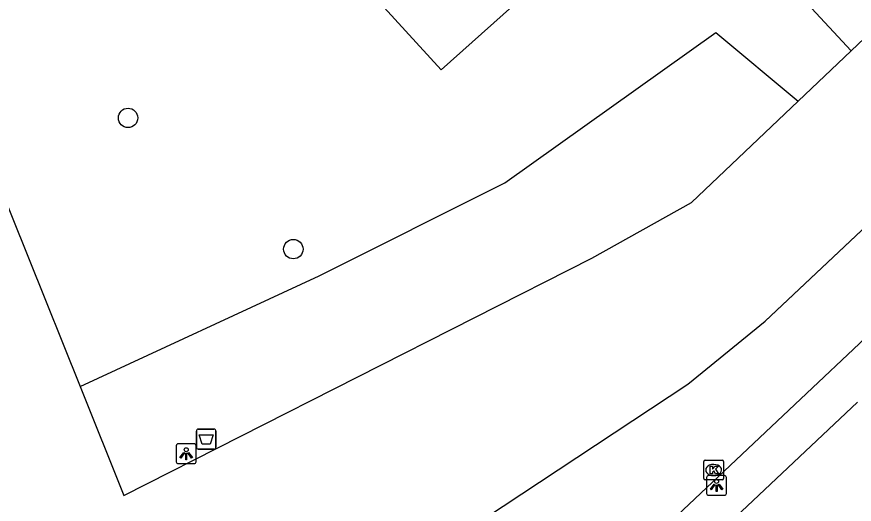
# Model space of a CAD drawing. Extents: x 162542 to 163144, y 380786 to 381511.
# Drawn here: x 162763.86 to 162806.08, y 381221.08 to 381245.64 of the extents above; entities that cross this region are included whole.
import ezdxf

# ---------------------------------------------------------------- set-up
doc = ezdxf.new("R2010")
doc.units = 0
for name, color, linetype in [('IMGEO_Afvalbak', 7, 'Continuous'), ('IMGEO_Boom', 7, 'Continuous'), ('IMGEO_Groenvoorziening', 7, 'Continuous'), ('IMGEO_Hek', 7, 'Continuous'), ('IMGEO_Kolk', 7, 'Continuous'), ('IMGEO_Lichtpunt', 7, 'Continuous'), ('IMGEO_Pand', 7, 'Continuous'), ('IMGEO_Voetpad_open', 7, 'Continuous')]:
    doc.layers.add(name, color=color, linetype=linetype)

msp = doc.modelspace()

# ---------------------------------------------------------------- linework, layer by layer
at = {"layer": 'IMGEO_Afvalbak'}
for p, q in [((162772.911, 381223.966), (162772.911, 381224.766)), ((162772.911, 381224.766), (162772.911, 381223.966)), ((162773.011, 381224.866), (162773.801, 381224.866)), ((162773.801, 381224.866), (162773.011, 381224.866)), ((162773.901, 381224.766), (162773.901, 381223.966)), ((162773.901, 381223.966), (162773.901, 381224.766)), ((162773.801, 381223.866), (162773.011, 381223.866)), ((162773.011, 381223.866), (162773.801, 381223.866))]:
    msp.add_line(p, q, dxfattribs=at)
msp.add_lwpolyline([(162773.054, 381224.58), (162773.758, 381224.58), (162773.609, 381224.11), (162773.203, 381224.11), (162773.054, 381224.58)], dxfattribs=at)
for centre, start, end in [((162773.011, 381224.766), 90, 180), ((162773.011, 381224.766), 90, 180), ((162773.801, 381224.766), 0, 90), ((162773.801, 381224.766), 360, 90), ((162773.011, 381223.966), 180, 270), ((162773.011, 381223.966), 180, 270), ((162773.801, 381223.966), 270, 0), ((162773.801, 381223.966), 270, 0)]:
    msp.add_arc(centre, 0.1, start, end, dxfattribs=at)
at = {"layer": 'IMGEO_Boom'}
for centre in [(162769.468, 381240.542), (162777.802, 381233.933)]:
    msp.add_circle(centre, 0.489, dxfattribs=at)
at = {"layer": 'IMGEO_Groenvoorziening'}
for points in [[(162805.915, 381243.918), (162800.589, 381249.668), (162801.834, 381251.14), (162795.678, 381260.305), (162788.933, 381269.872), (162789.418, 381273.655)], [(162777.865, 381265.616), (162792.59, 381249.52), (162785.26, 381242.96), (162770.519, 381259.074), (162777.865, 381265.616)], [(162767.053, 381227.017), (162779.105, 381232.584), (162788.457, 381237.278), (162799.105, 381244.85), (162803.256, 381241.393)]]:
    msp.add_lwpolyline(points, dxfattribs=at)
at = {"layer": 'IMGEO_Hek'}
msp.add_lwpolyline([(162758.166, 381200.425), (162772.303, 381209.99), (162785.212, 381218.724), (162787.433, 381220.358), (162797.686, 381227.138), (162801.587, 381230.307), (162862.582, 381287.674)], dxfattribs=at)
at = {"layer": 'IMGEO_Kolk'}
for p, q in [((162798.489, 381222.382), (162798.489, 381223.234)), ((162798.564, 381223.308), (162799.416, 381223.308)), ((162798.977, 381223.088), (162799.002, 381223.088)), ((162799.49, 381223.234), (162799.49, 381222.382)), ((162799.416, 381222.308), (162798.564, 381222.308)), ((162799, 381222.528), (162798.975, 381222.528))]:
    msp.add_line(p, q, dxfattribs=at)
for points in [[(162798.489, 381222.382), (162798.489, 381223.234)], [(162798.564, 381223.308), (162799.416, 381223.308)], [(162798.81, 381223.008), (162798.933, 381223.008), (162798.933, 381222.857), (162799.063, 381223.008), (162799.227, 381223.008), (162799.081, 381222.857), (162799.234, 381222.608), (162799.082, 381222.608), (162798.997, 381222.772), (162798.933, 381222.705), (162798.933, 381222.608), (162798.81, 381222.608), (162798.81, 381223.008)], [(162799.49, 381223.234), (162799.49, 381222.382)], [(162799.416, 381222.308), (162798.564, 381222.308)]]:
    msp.add_lwpolyline(points, dxfattribs=at)
for centre, start, end in [((162798.566, 381223.232), 91.552, 178.448), ((162798.566, 381223.232), 91.552, 178.448), ((162799.414, 381223.232), 1.552, 88.448), ((162799.414, 381223.232), 1.552, 88.448), ((162798.566, 381222.384), 181.552, 268.448), ((162798.566, 381222.384), 181.552, 268.448), ((162799.414, 381222.384), 271.552, 358.448), ((162799.414, 381222.384), 271.552, 358.448)]:
    msp.add_arc(centre, 0.0765, start, end, dxfattribs=at)
for centre, major_axis, ratio, start_param, end_param in [((162798.976, 381222.808), (-0.387, 0.002), 0.722429, 4.712389, 7.853982), ((162799.001, 381222.808), (-0.39, 0.002), 0.717154, 1.570796, 4.712389)]:
    msp.add_ellipse(centre, major_axis=major_axis, ratio=ratio, start_param=start_param, end_param=end_param, dxfattribs=at)
at = {"layer": 'IMGEO_Lichtpunt'}
for p, q in [((162771.9, 381224.033), (162771.9, 381223.226)), ((162771.9, 381224.033), (162771.9, 381223.226)), ((162772.802, 381224.128), (162771.994, 381224.128)), ((162772.802, 381224.128), (162771.994, 381224.128)), ((162772.896, 381223.226), (162772.896, 381224.033)), ((162772.896, 381223.226), (162772.896, 381224.033)), ((162771.994, 381223.132), (162772.802, 381223.132)), ((162771.994, 381223.132), (162772.802, 381223.132)), ((162798.637, 381222.436), (162798.637, 381221.629)), ((162798.637, 381222.436), (162798.637, 381221.629)), ((162799.539, 381222.531), (162798.731, 381222.531)), ((162799.539, 381222.531), (162798.731, 381222.531)), ((162799.633, 381221.629), (162799.633, 381222.436)), ((162799.633, 381221.629), (162799.633, 381222.436)), ((162798.731, 381221.535), (162799.539, 381221.535)), ((162798.731, 381221.535), (162799.539, 381221.535))]:
    msp.add_line(p, q, dxfattribs=at)
for points in [[(162772.274, 381223.697), (162772.313, 381223.669), (162772.125, 381223.407), (162772.087, 381223.434), (162772.274, 381223.697)], [(162772.376, 381223.649), (162772.423, 381223.649), (162772.423, 381223.327), (162772.376, 381223.327), (162772.376, 381223.649)], [(162772.486, 381223.669), (162772.524, 381223.696), (162772.711, 381223.434), (162772.672, 381223.406), (162772.486, 381223.669)], [(162799.011, 381222.1), (162799.05, 381222.072), (162798.862, 381221.81), (162798.824, 381221.837), (162799.011, 381222.1)], [(162799.113, 381222.052), (162799.16, 381222.052), (162799.16, 381221.73), (162799.113, 381221.73), (162799.113, 381222.052)], [(162799.223, 381222.072), (162799.261, 381222.099), (162799.448, 381221.837), (162799.409, 381221.809), (162799.223, 381222.072)]]:
    msp.add_lwpolyline(points, dxfattribs=at)
for centre in [(162772.399, 381223.831), (162799.136, 381222.234)]:
    msp.add_circle(centre, 0.0994, dxfattribs=at)
for centre, start, end in [((162771.994, 381224.033), 90, 180), ((162771.994, 381224.033), 90, 180), ((162772.802, 381224.033), 0, 90), ((162772.802, 381224.033), 0, 90), ((162771.994, 381223.226), 180, 270), ((162771.994, 381223.226), 180, 270), ((162772.802, 381223.226), 270, 0), ((162772.802, 381223.226), 270, 360), ((162798.731, 381222.436), 90, 180), ((162798.731, 381222.436), 90, 180), ((162799.539, 381222.436), 0, 90), ((162799.539, 381222.436), 0, 90), ((162798.731, 381221.629), 180, 270), ((162798.731, 381221.629), 180, 270), ((162799.539, 381221.629), 270, 0), ((162799.539, 381221.629), 270, 360)]:
    msp.add_arc(centre, 0.0946, start, end, dxfattribs=at)
at = {"layer": 'IMGEO_Pand'}
msp.add_lwpolyline([(162795.692, 381196.614), (162793.366, 381214.11), (162806.242, 381226.227)], dxfattribs=at)
at = {"layer": 'IMGEO_Voetpad_open'}
for points in [[(162748.553, 381288.954), (162752.632, 381266.164), (162764.006, 381253.998), (162761.836, 381239.979), (162767.053, 381227.017)], [(162864.115, 381283.64), (162796.565, 381219.956)], [(162789.418, 381273.655), (162811.977, 381249.676), (162805.915, 381243.918)], [(162763.302, 381208.084), (162773.466, 381210.777), (162785.212, 381218.724), (162787.433, 381220.358), (162797.686, 381227.138), (162801.587, 381230.307), (162839.922, 381266.362)], [(162803.256, 381241.393), (162805.915, 381243.918)], [(162767.053, 381227.017), (162769.264, 381221.524), (162792.855, 381233.472), (162797.872, 381236.279), (162803.256, 381241.393)]]:
    msp.add_lwpolyline(points, dxfattribs=at)

doc.saveas('drawing.dxf')
